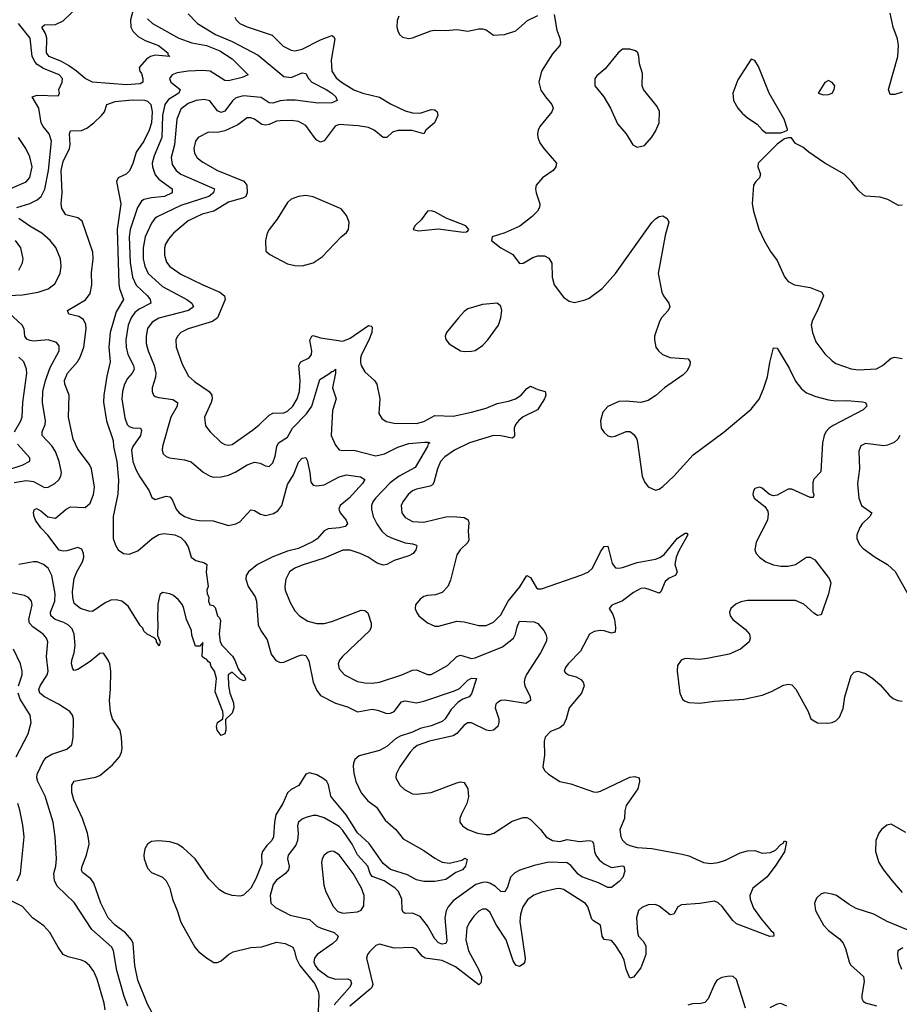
# Model space of a CAD drawing. Header units: inches. Extents: x 1843162 to 1959474, y 907081 to 1016326.
# Tile 480 of 656: x 1912455 to 1917234, y 981099 to 986450. Entities that reach past the tile are written whole.
import ezdxf

# ---------------------------------------------------------------- set-up
doc = ezdxf.new("R2010")
doc.units = ezdxf.units.IN
doc.header["$MEASUREMENT"] = 0
doc.layers.add('B9918', color=7, linetype='Continuous')

msp = doc.modelspace()

# ---------------------------------------------------------------- linework, layer by layer
at = {"layer": 'B9918', "color": 5}
for points, elevation in [([(1913078.7, 986530), (1913057.3, 986450), (1913059.4, 986410), (1913070, 986386.8), (1913098.9, 986358.9), (1913136.6, 986336.6), (1913208.9, 986310), (1913259.5, 986270), (1913260.3, 986260.3), (1913271.3, 986250), (1913190, 986256.8), (1913164.9, 986250), (1913144.1, 986235.9), (1913103.7, 986190), (1913107.2, 986170), (1913116.8, 986156.8), (1913124.4, 986130), (1913123.5, 986110), (1913110, 986100.7), (1913035.6, 986095.6), (1912849.7, 986109.7), (1912809.7, 986129.7), (1912764, 986170), (1912720.6, 986200.6), (1912682.5, 986222.5), (1912615.5, 986250), (1912604.1, 986264.1), (1912600.8, 986270), (1912602.5, 986350), (1912594.6, 986374.6), (1912574.3, 986410), (1912590, 986422), (1912650, 986423), (1912690, 986443), (1912781.2, 986530)], 420), ([(1913370, 986482), (1913421.1, 986430), (1913518.8, 986370), (1913610, 986332.4), (1913750, 986258.1), (1913890, 986141.5), (1913930, 986136.4), (1913990, 986161.2), (1914010, 986157), (1914024.7, 986130), (1914042.2, 986110), (1914120.7, 986070), (1914150.2, 986050), (1914172.2, 986030), (1914179.3, 986010), (1914150, 985998.8), (1914076, 985996), (1913952.2, 986012.2), (1913906.9, 986013.1), (1913870, 986008.7), (1913830, 985996), (1913810, 985997.7), (1913767.1, 986027.1), (1913670, 986036.2), (1913630, 986025.2), (1913611.6, 986008.4), (1913570, 985953.7), (1913550, 985946.5), (1913530, 985954), (1913488.2, 986008.2), (1913456.9, 986016.9), (1913412.9, 986010), (1913370, 985994.7), (1913330, 985963.1), (1913307.9, 985910), (1913296.4, 985770), (1913278.3, 985701.7), (1913282.7, 985662.7), (1913304.6, 985630), (1913329.7, 985609.7), (1913512.6, 985530), (1913507.6, 985510), (1913482.6, 985490), (1913330, 985440.4), (1913201.3, 985378.7), (1913189.7, 985370.3), (1913170, 985343.8), (1913135.7, 985270), (1913125.1, 985210), (1913126, 985150), (1913134.1, 985110), (1913153.3, 985070), (1913230, 984999.8), (1913363.2, 984930), (1913389.3, 984910), (1913399.7, 984890), (1913371.8, 984870), (1913210, 984827.6), (1913174.2, 984805.8), (1913150, 984771.1), (1913141, 984730), (1913141.4, 984690), (1913152.7, 984650), (1913185.3, 984570), (1913194, 984530), (1913193.2, 984506.8), (1913175, 984450), (1913173.8, 984430), (1913181.7, 984410), (1913190, 984403.2), (1913210, 984396.3), (1913286.1, 984386.1), (1913312, 984370), (1913310.9, 984350), (1913275.1, 984290), (1913230.2, 984130), (1913228.9, 984110), (1913234.4, 984090), (1913250, 984077), (1913269.2, 984069.2), (1913350, 984057.7), (1913387.2, 984047.2), (1913451, 983991), (1913489.3, 983969.3), (1913510, 983964.7), (1913550, 983965.4), (1913590, 983975), (1913630, 983993.4), (1913690, 984031), (1913730, 984044.7), (1913760.7, 984040.7), (1913790, 984024.9), (1913810, 984022.4), (1913814.5, 984025.5), (1913830, 984042), (1913842, 984078), (1913851.4, 984130), (1913860.8, 984150), (1913910, 984181.3), (1913936.9, 984230), (1914012.7, 984307.3), (1914042.4, 984350), (1914085.8, 984494.2), (1914135.1, 984524.9), (1914150, 984539), (1914160.4, 984539.6), (1914170, 984550.5), (1914170.9, 984530), (1914154, 984450), (1914173.8, 984390), (1914154.2, 984325.8), (1914147.9, 984190), (1914170, 984137.3), (1914190, 984112.7), (1914210, 984109.1), (1914270, 984111.3), (1914390, 984080.7), (1914437.4, 984090), (1914510, 984126.9), (1914570, 984147), (1914654.5, 984154.5), (1914674.9, 984154.9), (1914684, 984150), (1914674.7, 984145.3), (1914670.4, 984130.4), (1914604.2, 984015.8), (1914516.1, 983970), (1914467.5, 983932.5), (1914387.9, 983850), (1914374, 983830), (1914367.2, 983810), (1914365.9, 983790), (1914375.1, 983750), (1914394.8, 983710), (1914423.2, 983670), (1914447.7, 983647.7), (1914474.8, 983634.8), (1914550, 983607.3), (1914590, 983601.8), (1914610, 983593.7), (1914613.1, 983590), (1914607.7, 983570), (1914592.6, 983550), (1914570, 983536.5), (1914490, 983511.6), (1914450, 983488.7), (1914430, 983486.6), (1914397.6, 983497.6), (1914348.5, 983530), (1914304.2, 983550), (1914250, 983566.9), (1914210, 983567.3), (1914110, 983524.4), (1913990, 983486.5), (1913950.1, 983469.9), (1913921.5, 983450), (1913900.7, 983410), (1913895.2, 983370), (1913897.6, 983350), (1913923.5, 983283.5), (1913950, 983238), (1913975.3, 983210), (1914021, 983181), (1914068.6, 983168.6), (1914110, 983169.4), (1914150, 983179), (1914310, 983240.8), (1914330, 983239.5), (1914346.9, 983226.9), (1914365.4, 983170), (1914365.2, 983150), (1914356.5, 983130), (1914209, 982990), (1914191.6, 982970), (1914184.7, 982950), (1914190, 982922.4), (1914218.9, 982890), (1914290, 982853.7), (1914330, 982846.2), (1914370, 982844.4), (1914410, 982850.2), (1914530.9, 982889.1), (1914590, 982914.4), (1914610, 982916.6), (1914670, 982891.3), (1914690, 982891.3), (1914780.2, 982939.8), (1914830, 982989.4), (1914844.7, 982995.3), (1914850, 982997.4), (1914910, 982979.5), (1914930, 982982.6), (1915078.2, 983041.8), (1915137.7, 983090), (1915149, 983111), (1915157.3, 983150), (1915170, 983180.9), (1915250, 983177.2), (1915270, 983168.1), (1915302.2, 983130), (1915314, 983110), (1915318.6, 983090), (1915315.7, 983070), (1915285.5, 983010), (1915208.3, 982891.7), (1915198.9, 982870), (1915196.4, 982850), (1915200.1, 982830), (1915228, 982770), (1915230, 982749.6), (1915205.5, 982734.5), (1915090, 982751.9), (1915070, 982749.8), (1915050, 982737.7), (1915042.7, 982730), (1915038.3, 982710), (1915058, 982650), (1915059.1, 982630), (1915053.4, 982610), (1915030, 982589.6), (1915010, 982585.6), (1914990.4, 982589.6), (1914910, 982628.9), (1914890, 982628.7), (1914870, 982616.8), (1914829.7, 982570.3), (1914810, 982558.4), (1914681.3, 982530), (1914615, 982505), (1914593.8, 982490), (1914576.9, 982470), (1914520.2, 982390), (1914499.6, 982350), (1914498.9, 982330), (1914519.5, 982290), (1914546.1, 982266.1), (1914590, 982242.7), (1914610, 982240.8), (1914690, 982250.2), (1914830, 982302.4), (1914850, 982308), (1914870, 982304), (1914890, 982271), (1914892.7, 982227.3), (1914883.7, 982190), (1914853.4, 982130), (1914847, 982110), (1914846.7, 982090), (1914860.4, 982070), (1914890.4, 982050), (1914942, 982030), (1914990, 982021.9), (1915010, 982023), (1915031.1, 982028.9), (1915130, 982095), (1915190, 982115.2), (1915210, 982114.3), (1915230, 982103.7), (1915284.9, 982050), (1915314.6, 982010), (1915350, 981990.2), (1915390, 981984.5), (1915430, 981995.3), (1915496.2, 981983.8), (1915550, 981990.3), (1915565.8, 981985.9), (1915573.4, 981973.4), (1915578.4, 981930), (1915585.2, 981910), (1915603.9, 981883.9), (1915630, 981863.6), (1915670, 981843.6), (1915730, 981852.3), (1915737.3, 981850), (1915742.4, 981822.4), (1915731.3, 981788.7), (1915712.6, 981767.4), (1915670, 981734), (1915650, 981734.3), (1915600.3, 981760.3), (1915510, 981792.7), (1915490, 981806.3), (1915450, 981853.5), (1915430, 981867.8), (1915330, 981872.5), (1915250, 981853), (1915172.3, 981827.7), (1915145.5, 981814.5), (1915122.3, 981790), (1915104.6, 981735.4), (1915090, 981709.8), (1915070, 981712.9), (1915040.5, 981740.5), (1915010, 981758.1), (1914990, 981762.9), (1914970, 981761.6), (1914932.7, 981750), (1914810, 981662.4), (1914783.1, 981630), (1914772, 981608), (1914765.7, 981570), (1914774.9, 981445.1), (1914770.8, 981429.2), (1914750, 981426.4), (1914730, 981434.2), (1914710, 981455.1), (1914670, 981526.5), (1914630, 981576), (1914590, 981595), (1914550, 981592.6), (1914539.3, 981599.3), (1914533.1, 981613.1), (1914530.9, 981670.9), (1914513, 981713), (1914495.8, 981730), (1914435, 981770), (1914370, 981793.7), (1914358.3, 981810), (1914347.1, 981850), (1914290, 981911.4), (1914260.6, 981970), (1914210, 982044.5), (1914190, 982065), (1914110, 982112.9), (1914070, 982125.7), (1914050, 982125.4), (1914010, 982114.7), (1913990, 982106), (1913970.4, 982090), (1913964.7, 982070), (1913968, 982028), (1913964.3, 981990), (1913955.2, 981964.9), (1913914.4, 981910), (1913910.2, 981890), (1913918.8, 981850), (1913915.5, 981830), (1913899.6, 981810), (1913850, 981774.5), (1913832.4, 981750), (1913816.2, 981690), (1913819.6, 981650), (1913844.7, 981624.7), (1913924, 981584), (1914030, 981560.2), (1914070, 981525), (1914093, 981513), (1914163.1, 981490), (1914184.9, 981470), (1914177.6, 981450), (1914155.8, 981430), (1914070.4, 981369.6), (1914055.7, 981350), (1914053.3, 981330), (1914060.1, 981310), (1914075, 981290), (1914130, 981248.8), (1914170, 981237), (1914237.6, 981237.6), (1914252.9, 981230), (1914258.5, 981210), (1914247.3, 981190), (1914162.7, 981097.3)], 460), ([(1914514.3, 986470), (1914505.9, 986445.9), (1914504.2, 986410), (1914508.9, 986388.9), (1914518, 986370), (1914535.6, 986355.6), (1914568.5, 986348.5), (1914590, 986352), (1914689.3, 986390), (1914707.5, 986392.5), (1914770, 986391), (1914830, 986396.3), (1914890, 986387.9), (1914950, 986400.8), (1914970, 986400.9), (1914990, 986394), (1915030, 986365.3), (1915088.9, 986368.9), (1915150, 986389.2), (1915214.5, 986445.5), (1915270, 986473.2)], 520), ([(1915358.7, 986478.7), (1915372.7, 986392.7), (1915390.2, 986350), (1915394.2, 986325.8), (1915390.1, 986309.9), (1915350, 986264.4), (1915290.2, 986170), (1915275.2, 986110), (1915286.6, 986066.6), (1915311.3, 986030), (1915346.7, 985990), (1915353.6, 985970), (1915346.9, 985950), (1915280.9, 985870), (1915271.5, 985850), (1915268.9, 985830), (1915270.2, 985810), (1915281.2, 985781.2), (1915302.3, 985750), (1915371.6, 985670), (1915368.5, 985650), (1915354.4, 985630), (1915296.4, 985590), (1915261.6, 985550), (1915258.4, 985530), (1915262, 985510), (1915280.3, 985450), (1915279.5, 985430), (1915268.5, 985410), (1915239.3, 985380.7), (1915172.3, 985327.7), (1915090, 985291.5), (1915022, 985270), (1915018, 985250), (1915070, 985210.8), (1915133.7, 985173.7), (1915170, 985124.7), (1915190, 985127.3), (1915242.8, 985157.2), (1915270, 985166.7), (1915306.7, 985166.7), (1915330, 985153.4), (1915346.1, 985126.1), (1915348, 985050), (1915359.5, 985010), (1915410, 984941.3), (1915440.6, 984920.6), (1915470, 984914), (1915527, 984927), (1915550, 984936.9), (1915620.4, 984990), (1915691.6, 985070), (1915890, 985348.8), (1915910, 985368.5), (1915930, 985380.4), (1915950, 985384.9), (1915973.4, 985370), (1915981.3, 985350), (1915962.1, 985277.9), (1915924.4, 985070), (1915943.2, 984970), (1915952.2, 984950), (1915982.8, 984910), (1915988, 984890), (1915978.3, 984870), (1915942.3, 984830), (1915931.7, 984810), (1915904.6, 984730), (1915904.2, 984710), (1915912, 984670), (1915925.3, 984650), (1915948.4, 984630), (1915990, 984614), (1916087.3, 984607.3), (1916098, 984590), (1916096.3, 984570), (1916080.2, 984539.8), (1916060.5, 984519.5), (1915958.7, 984450), (1915911.9, 984408.1), (1915870, 984381.1), (1915830, 984369.7), (1915750, 984376.8), (1915710, 984375.3), (1915650, 984348.2), (1915622.5, 984317.5), (1915610.2, 984270), (1915614.9, 984230), (1915630, 984206), (1915650, 984188.5), (1915670, 984182.6), (1915690, 984186.3), (1915750, 984212.9), (1915771.4, 984211.4), (1915793.7, 984193.7), (1915807.6, 984170), (1915812, 984152), (1915837.7, 983970), (1915850, 983939.5), (1915870, 983911.8), (1915910, 983893.4), (1915930, 983898.9), (1915950, 983912.8), (1916010, 983969.2), (1916114.6, 984085.4), (1916282, 984210), (1916430, 984333.6), (1916472.5, 984387.5), (1916495.8, 984444.2), (1916518, 984510), (1916530, 984586.8), (1916550, 984666.8), (1916570, 984665.5), (1916636.3, 984556.3), (1916670, 984486.4), (1916703.6, 984443.6), (1916730, 984421.7), (1916781.5, 984401.5), (1916850, 984383.8), (1916890, 984378.3), (1916950, 984380.5), (1917034.3, 984374.3), (1917050.8, 984370), (1917057, 984357), (1917057.6, 984350), (1917038.7, 984330), (1916875.3, 984244.7), (1916853.8, 984230), (1916836, 984210), (1916826.3, 984190), (1916817.1, 984150), (1916807.8, 983992.2), (1916770, 983954), (1916764.7, 983935.3), (1916764.8, 983884.8), (1916770.3, 983869.7), (1916767.1, 983852.9), (1916750, 983854), (1916650, 983898), (1916630, 983898.7), (1916570, 983865.6), (1916550, 983862.9), (1916529.6, 983869.6), (1916490, 983903.7), (1916475.3, 983910), (1916450, 983902.7), (1916442.4, 983890), (1916439.3, 983870), (1916445.5, 983850), (1916504.2, 983804.2), (1916519.1, 983779.1), (1916522.3, 983762.3), (1916518.2, 983730), (1916455.8, 983610), (1916450.2, 983570), (1916456.9, 983550), (1916474.3, 983530), (1916510, 983504.5), (1916550, 983487.7), (1916590, 983480.2), (1916630, 983479.8), (1916670, 983489.2), (1916730, 983528.7), (1916750, 983528.7), (1916775.1, 983515.1), (1916853.9, 983413.9), (1916861.7, 983390), (1916850.2, 983330), (1916810, 983215.1), (1916790, 983211.6), (1916770, 983224.2), (1916714.8, 983274.8), (1916670, 983293), (1916410, 983293.7), (1916372.8, 983287.2), (1916345.8, 983274.3), (1916319.6, 983250), (1916311.7, 983230), (1916315.6, 983210), (1916330.4, 983190), (1916397.4, 983137.4), (1916419.7, 983110), (1916424.7, 983090), (1916417.7, 983070), (1916370.8, 983029.2), (1916310, 983002.3), (1916190, 982977.8), (1916150, 982973.8), (1916070, 982978), (1916048.7, 982970), (1916030, 982941.2), (1916026.7, 982910), (1916042.3, 982790), (1916057.2, 982757.2), (1916067.8, 982747.8), (1916090, 982740.3), (1916150, 982735.8), (1916230, 982746.7), (1916390, 982757.6), (1916490, 982778.9), (1916540.6, 982799.4), (1916605.9, 982834.1), (1916630, 982839.5), (1916650, 982835.8), (1916672.3, 982812.3), (1916739.5, 982690), (1916753.4, 982650), (1916789, 982629), (1916846.4, 982626.4), (1916870, 982630.3), (1916890, 982639.5), (1916910, 982659.3), (1916930, 982706.8), (1916938.7, 982770), (1916973.1, 982886.9), (1916990, 982904.9), (1917009.5, 982910.5), (1917050, 982897.1), (1917090.4, 982870), (1917130, 982835.8), (1917179.7, 982779.7), (1917201.5, 982761.5), (1917226.8, 982750), (1917250, 982746)], 520), ([(1917250, 986055.6), (1917210, 986042.9), (1917183.9, 986043.9), (1917175.6, 986070), (1917226.2, 986250), (1917230.7, 986310), (1917225.2, 986345.2), (1917201.5, 986410), (1917185.1, 986485.1)], 520), ([(1912438.7, 985430), (1912510, 985451.4), (1912550, 985470.8), (1912571.1, 985490), (1912591.6, 985528.4), (1912610.6, 985630), (1912627.1, 985790), (1912614.3, 985830), (1912582, 985870), (1912572.2, 985890), (1912559.3, 985970), (1912522.6, 986030), (1912550, 986039.8), (1912664.1, 986035.9), (1912671.3, 986048.7), (1912668.2, 986070), (1912685.8, 986110), (1912686.5, 986130), (1912669.8, 986150), (1912584.8, 986184.8), (1912550, 986206.1), (1912538.6, 986218.6), (1912522.3, 986250), (1912511.4, 986350), (1912448.8, 986430)], 440), ([(1913150, 986454.3), (1913176.5, 986430), (1913319.1, 986350), (1913390, 986323.8), (1913470, 986309.4), (1913541.4, 986281.4), (1913610, 986237), (1913696.5, 986150), (1913663.8, 986136.2), (1913590, 986118.2), (1913570, 986119), (1913490, 986169.9), (1913450, 986174.8), (1913370, 986170.3), (1913310, 986161.1), (1913284, 986150), (1913268, 986130), (1913276, 986110), (1913326, 986070), (1913318.5, 986050), (1913263.2, 986016.8), (1913242.9, 985990), (1913230.4, 985929.6), (1913227.1, 985810), (1913184.5, 985710), (1913175.2, 985670), (1913176.1, 985650), (1913190, 985607.6), (1913210, 985582.5), (1913283.5, 985530), (1913282.8, 985510), (1913242.4, 985490), (1913170, 985482.8), (1913130, 985472.2), (1913116.4, 985463.6), (1913094.5, 985430), (1913054.5, 985310), (1913050.4, 985269.6), (1913055, 985130), (1913067.8, 985050), (1913088.2, 985008.2), (1913148.8, 984950), (1913163.5, 984930), (1913166.9, 984910), (1913103.3, 984876.7), (1913080.6, 984859.4), (1913060.3, 984830), (1913043.8, 984790), (1913031.6, 984710), (1913032.7, 984670), (1913042.1, 984630), (1913073, 984570), (1913075.8, 984550), (1913065.3, 984530), (1913039.9, 984500.1), (1913024.6, 984470), (1913012.8, 984430), (1913009.6, 984390), (1913026, 984286), (1913038.2, 984250), (1913050, 984239), (1913070, 984232), (1913110.8, 984230.8), (1913117.3, 984217.3), (1913111.3, 984190), (1913068.9, 984131.1), (1913062.7, 984110), (1913069.6, 984050), (1913085.8, 984005.8), (1913106.6, 983966.6), (1913157.6, 983890), (1913173.3, 983853.3), (1913190, 983842.4), (1913250, 983860.2), (1913270, 983856.5), (1913283.5, 983843.5), (1913304.3, 983790), (1913320.9, 983770), (1913350, 983750.7), (1913390, 983735.7), (1913430, 983728.5), (1913506.5, 983726.5), (1913590, 983700.9), (1913629.3, 983710), (1913650, 983722), (1913710, 983786), (1913730, 983783.2), (1913763, 983763), (1913790, 983755.5), (1913834.3, 983765.7), (1913858.2, 983781.8), (1913879.2, 983810), (1913910, 983924.9), (1913942.6, 983977.4), (1913970, 984045.7), (1913990, 984067), (1914010, 984070.4), (1914016.2, 984056.2), (1914031.6, 983990), (1914036.9, 983936.9), (1914050, 983921.3), (1914070, 983916.3), (1914110, 983923), (1914190, 983966.5), (1914230, 983976.8), (1914306.6, 983966.6), (1914330, 983950.7), (1914317.3, 983930), (1914244.2, 983850), (1914196.9, 983810), (1914189.4, 983790), (1914196.9, 983770), (1914228, 983730), (1914236.5, 983710), (1914223.6, 983696.4), (1914191.7, 983688.3), (1914130, 983683.4), (1914110, 983672.8), (1914070.4, 983629.6), (1914050, 983615.3), (1913970, 983576.3), (1913910, 983561.5), (1913830, 983530.3), (1913746.8, 983490), (1913698.2, 983450), (1913685, 983430), (1913683.2, 983410), (1913696.6, 983370), (1913733.7, 983313.7), (1913742, 983290), (1913750, 983160.7), (1913764.4, 983130), (1913800, 983080), (1913821.8, 983001.8), (1913847, 982967), (1913870, 982956.5), (1913890, 982958), (1913970, 982993.2), (1913990, 982998.5), (1914010, 982995.3), (1914025.9, 982965.9), (1914048.7, 982850), (1914070, 982805.3), (1914090, 982776.9), (1914170, 982735.4), (1914235.3, 982715.3), (1914289.5, 982689.5), (1914370, 982703.1), (1914398.4, 982698.4), (1914450, 982678.9), (1914470, 982681.3), (1914490, 982690.2), (1914530, 982742.7), (1914550, 982748.1), (1914610, 982738.5), (1914650, 982746.2), (1914817.7, 982802.3), (1914843.9, 982816.1), (1914890, 982861.5), (1914910, 982870.9), (1914936.3, 982870), (1914910, 982786), (1914896.5, 982770), (1914862, 982758), (1914837.8, 982742.2), (1914798.9, 982701.1), (1914767.3, 982650), (1914750, 982635.4), (1914690, 982612.6), (1914630, 982598.8), (1914590, 982578.9), (1914522.5, 982557.5), (1914497.3, 982542.7), (1914450, 982500.2), (1914410, 982478.6), (1914300.2, 982450), (1914276.3, 982430), (1914268.3, 982410), (1914267.2, 982392.8), (1914270, 982354.8), (1914280.4, 982310), (1914310, 982248), (1914346.1, 982206.1), (1914393.8, 982170), (1914440.9, 982100.9), (1914498.7, 982050), (1914538.7, 981998.7), (1914650, 981935.7), (1914710, 981893.2), (1914750, 981872.3), (1914790, 981866), (1914856.8, 981883.2), (1914873, 981893), (1914886.4, 981886.4), (1914878, 981850), (1914860.5, 981830), (1914824.6, 981815.4), (1914770, 981778.5), (1914710, 981766.6), (1914650, 981766.6), (1914610, 981775.1), (1914562.5, 981802.5), (1914470, 981831.2), (1914430, 981865), (1914354.1, 981974.1), (1914290, 982030.5), (1914228.8, 982130), (1914155.5, 982215.5), (1914145.7, 982230), (1914132.5, 982292.5), (1914123.2, 982310), (1914110, 982323.2), (1914070, 982346.8), (1914030, 982357.5), (1914010, 982349.8), (1913970.8, 982289.2), (1913930, 982266), (1913910, 982248.6), (1913884.7, 982190), (1913847.1, 982130), (1913839.6, 982090), (1913834.7, 982010), (1913824.8, 981990), (1913797.3, 981962.7), (1913774.1, 981930), (1913768.1, 981910), (1913770, 981862.7), (1913738.1, 981781.9), (1913710.2, 981730), (1913670, 981693.2), (1913650, 981687.3), (1913610, 981690.4), (1913570, 981703.7), (1913541.2, 981721.2), (1913482, 981782), (1913408.2, 981890), (1913343.7, 981950), (1913311.7, 981970), (1913270, 981982.8), (1913211.4, 981988.6), (1913170, 981983.4), (1913149.4, 981970), (1913135.2, 981944.8), (1913128.5, 981910), (1913130.9, 981890), (1913150, 981838.7), (1913170, 981815.2), (1913230, 981791.2), (1913250.2, 981770), (1913271, 981730), (1913284.5, 981670), (1913310.2, 981610), (1913330, 981546.4), (1913407, 981410), (1913426.5, 981386.5), (1913470, 981351.6), (1913510, 981327.3), (1913530, 981326.9), (1913550, 981335.6), (1913590, 981370.3), (1913615.4, 981384.6), (1913710, 981407.7), (1913770, 981411.9), (1913850, 981436.6), (1913897.3, 981430), (1913938, 981410), (1913948.5, 981388.5), (1913957.5, 981350), (1913977.5, 981310), (1914058.3, 981210), (1914077.1, 981170), (1914080.6, 981150), (1914074.7, 981014.7)], 440), ([(1913624.1, 986464.1), (1913630.2, 986450), (1913650.1, 986430.1), (1913690, 986411), (1913826.6, 986366.6), (1913885.5, 986305.5), (1913930, 986283.5), (1913950, 986281.3), (1913990, 986290.1), (1914090, 986340.9), (1914150, 986364), (1914159, 986359), (1914166.5, 986346.5), (1914146.9, 986230), (1914150.1, 986170.1), (1914174, 986134), (1914203, 986110), (1914270, 986068.3), (1914318.9, 986050), (1914410, 986028.1), (1914470, 985992), (1914550, 985954), (1914590, 985943.3), (1914630, 985941.2), (1914690, 985961.3), (1914710, 985960.3), (1914723.8, 985950), (1914727.2, 985930), (1914709, 985890), (1914661.6, 985850), (1914650.6, 985829.4), (1914587.5, 985847.5), (1914510, 985847.8), (1914481.2, 985838.8), (1914450, 985809.8), (1914430, 985810.7), (1914380.3, 985850), (1914350, 985863.9), (1914293.4, 985873.4), (1914190, 985880.2), (1914168.4, 985871.6), (1914110, 985791.7), (1914090, 985785), (1914070, 985796), (1914056.5, 985810), (1914010, 985875.9), (1913970, 985896.5), (1913930, 985902.3), (1913870, 985901.1), (1913850, 985899), (1913810, 985881.2), (1913790, 985877.6), (1913770, 985881.3), (1913730, 985909.8), (1913710, 985917), (1913690, 985916.8), (1913640.5, 985879.5), (1913570, 985845.6), (1913530, 985837), (1913480.5, 985839.5), (1913424, 985810), (1913410, 985789.5), (1913401.7, 985750), (1913405.2, 985725.2), (1913419.8, 985699.8), (1913450, 985675), (1913529.7, 985629.7), (1913672.3, 985572.3), (1913688.2, 985550), (1913691.5, 985510), (1913683, 985490), (1913670, 985481.7), (1913590, 985458.3), (1913510, 985410.4), (1913446.4, 985393.6), (1913370, 985357.4), (1913290.2, 985290), (1913262.8, 985257.2), (1913247.8, 985230), (1913241.7, 985210), (1913240.6, 985170), (1913252.6, 985132.6), (1913270, 985109.3), (1913330, 985067.3), (1913450, 985008.4), (1913542.7, 984970), (1913566.9, 984950), (1913571.1, 984930), (1913530, 984829.8), (1913502.6, 984810), (1913370.1, 984769.9), (1913330.3, 984750), (1913312.7, 984730), (1913302.7, 984710), (1913305.5, 984670), (1913337.7, 984577.7), (1913372.2, 984512.2), (1913403.7, 984483.7), (1913484.6, 984430), (1913498.5, 984410), (1913500.7, 984390), (1913494.7, 984370), (1913459.7, 984290), (1913463.8, 984243.8), (1913488.9, 984210), (1913550, 984151.6), (1913570, 984140.7), (1913590, 984137.6), (1913610, 984142.2), (1913720.2, 984219.8), (1913753.9, 984246.1), (1913810, 984301), (1913830, 984311.6), (1913890, 984313.7), (1913910, 984322.6), (1913938.4, 984350), (1913962.8, 984390), (1913975.3, 984430), (1913979.2, 984490), (1913970.6, 984570), (1913982.2, 984590), (1914027.3, 984612.7), (1914041.1, 984630), (1914042.1, 984650), (1914030.7, 984709.3), (1914042.4, 984730), (1914050, 984733.5), (1914090, 984720.7), (1914210, 984703.3), (1914250, 984718.8), (1914350, 984787.7), (1914365.1, 984785.1), (1914370, 984778.8), (1914368.4, 984750), (1914352.3, 984707.7), (1914312.6, 984630), (1914306.6, 984610), (1914306.6, 984586.6), (1914310.2, 984570), (1914330, 984535.8), (1914383.1, 984490), (1914394.9, 984470), (1914411.3, 984390), (1914407, 984310), (1914422.6, 984282.6), (1914446.2, 984266.2), (1914490, 984257.3), (1914610, 984255.7), (1914650, 984266), (1914710, 984299.5), (1914810, 984295.1), (1914910, 984316.8), (1914990, 984339.8), (1915050, 984364.6), (1915110, 984376.6), (1915149.4, 984390.6), (1915180.4, 984410), (1915210, 984445.7), (1915230, 984458.7), (1915270, 984440.2), (1915310.3, 984430.3), (1915314, 984410), (1915306.7, 984390), (1915269, 984330), (1915190, 984291.3), (1915167.4, 984272.6), (1915149.4, 984250), (1915140.9, 984230), (1915144, 984190), (1915139.3, 984180.7), (1915130, 984175.1), (1915070, 984188.8), (1915030, 984190.9), (1914898.5, 984150), (1914818, 984110), (1914764.8, 984075.2), (1914741.2, 984050), (1914724.1, 984010), (1914705.2, 983934.8), (1914697.2, 983922.8), (1914685.4, 983914.6), (1914610, 983898.1), (1914590, 983889.8), (1914565, 983870), (1914535.8, 983830), (1914527.8, 983810), (1914532, 983770), (1914550, 983745.2), (1914590, 983723), (1914650, 983720.1), (1914770, 983747.8), (1914810, 983751), (1914870, 983744.5), (1914892.1, 983732.1), (1914896, 983716), (1914892.3, 983670), (1914895.6, 983624.4), (1914890, 983609.6), (1914848.7, 983570), (1914830, 983542.7), (1914794.8, 983405.2), (1914781.1, 983370), (1914750, 983336.9), (1914714.9, 983325.1), (1914670, 983321.3), (1914650, 983314.7), (1914630, 983300.7), (1914606, 983270), (1914603.8, 983250), (1914610, 983231.3), (1914624, 983210), (1914670, 983172.7), (1914710, 983154.9), (1914730, 983154.9), (1914830, 983182), (1914870, 983178.5), (1914950, 983157.8), (1914990, 983158.5), (1915030, 983176.3), (1915070, 983216.5), (1915108.2, 983290), (1915172.4, 983367.6), (1915210, 983428.9), (1915230, 983418), (1915263.1, 983363.1), (1915270, 983357.5), (1915290, 983356.4), (1915510, 983434.2), (1915545.8, 983450), (1915567.3, 983470), (1915610, 983557.6), (1915630, 983586.5), (1915650, 983588.4), (1915674.7, 983494.7), (1915691.5, 983471.5), (1915710, 983469), (1915730, 983473.3), (1915810, 983500.3), (1915910, 983518), (1915932.8, 983527.2), (1915956, 983544), (1916030, 983631.8), (1916070, 983659.5), (1916079.2, 983659.2), (1916085.5, 983650), (1916035.7, 983564.3), (1916021, 983530), (1916015.1, 983490), (1916026.5, 983450), (1916022.5, 983437.5), (1916017.1, 983430), (1915984.1, 983415.9), (1915962.2, 983397.8), (1915938.2, 983341.8), (1915930, 983334), (1915870, 983356.2), (1915850, 983360.7), (1915830, 983358.5), (1915790, 983336.5), (1915730, 983291.8), (1915672, 983268), (1915658, 983250), (1915677.6, 983217.6), (1915686.8, 983190), (1915692.8, 983147.2), (1915690, 983121.2), (1915670, 983115.8), (1915630, 983129.8), (1915608.4, 983131.6), (1915575.5, 983124.5), (1915550.5, 983110), (1915501.5, 983018.5), (1915434.4, 982950), (1915420.4, 982930), (1915413.4, 982910), (1915420.7, 982900.7), (1915436, 982890), (1915478.3, 982878.3), (1915504.6, 982864.6), (1915517.3, 982850), (1915522.6, 982830), (1915507, 982790), (1915440.9, 982710), (1915424.3, 982650), (1915410, 982618.5), (1915390, 982601), (1915338.9, 982581.1), (1915309.2, 982550.8), (1915304.2, 982530), (1915306.7, 982453.3), (1915297.3, 982390), (1915306.8, 982370), (1915327.3, 982350), (1915390, 982310.4), (1915450, 982297), (1915573.5, 982253.5), (1915590, 982252), (1915610, 982257.4), (1915770, 982333.1), (1915797.3, 982337.3), (1915820.5, 982330), (1915822.6, 982310), (1915813.4, 982270), (1915750, 982179.6), (1915743.2, 982150), (1915741.6, 982110), (1915715.6, 982050), (1915721.4, 982010), (1915730, 981992), (1915750, 981972.3), (1915770, 981962.3), (1915810, 981951.1), (1915890, 981946.2), (1916055.2, 981915.2), (1916090, 981907.1), (1916170.2, 981870.2), (1916210, 981865.3), (1916249.3, 981870), (1916290, 981883.5), (1916370, 981923.5), (1916410, 981933.8), (1916450, 981934.6), (1916490, 981920.2), (1916535, 981925), (1916562, 981938), (1916590, 981968.2), (1916604, 981976), (1916610, 981987.7), (1916622, 981982), (1916611.2, 981928.8), (1916559.6, 981850), (1916514, 981790), (1916438, 981730), (1916422.3, 981690), (1916423.2, 981670), (1916441.9, 981621.9), (1916483.4, 981563.4), (1916538.4, 981498.4), (1916550.2, 981490), (1916552, 981470), (1916530, 981468.2), (1916350, 981537), (1916330, 981554.2), (1916271.6, 981631.6), (1916250, 981651.4), (1916230, 981660.5), (1916150, 981646.7), (1916050, 981640.7), (1916030.1, 981629.9), (1916010, 981589.6), (1915990, 981585.1), (1915930, 981632.1), (1915910, 981642.3), (1915870, 981639.8), (1915834.6, 981625.4), (1915816.5, 981610), (1915806, 981570), (1915811.5, 981490), (1915817, 981470), (1915842.7, 981442.7), (1915856.7, 981416.7), (1915856.7, 981370), (1915830, 981297.2), (1915790, 981247), (1915770, 981240.7), (1915750.5, 981290.5), (1915739.7, 981339.7), (1915724.3, 981370), (1915690, 981423.5), (1915670, 981446.2), (1915630, 981451.5), (1915619.3, 981470), (1915610.8, 981530), (1915572.6, 981552.6), (1915563, 981563), (1915542.7, 981630), (1915530, 981648), (1915410, 981722.5), (1915390, 981728.1), (1915370, 981727.5), (1915291.4, 981708.6), (1915247.7, 981692.3), (1915213.5, 981666.5), (1915189.4, 981630), (1915175.1, 981590), (1915172.1, 981550), (1915201.2, 981350), (1915198.9, 981330), (1915190, 981317.6), (1915170, 981305.4), (1915150, 981313), (1915135.9, 981335.9), (1915099, 981450), (1915045.7, 981530), (1915010, 981599.8), (1914990, 981615.8), (1914970, 981615.8), (1914950, 981604.8), (1914922, 981578), (1914897.4, 981542.6), (1914885.1, 981514.9), (1914879.3, 981450), (1914893.5, 981390), (1914947.3, 981290), (1914963.2, 981250), (1914961.5, 981218.5), (1914950, 981205.4), (1914823.5, 981303.5), (1914750, 981336.9), (1914657.7, 981350), (1914641.8, 981361.8), (1914610, 981399.8), (1914590, 981408.1), (1914490, 981404.4), (1914410, 981425.6), (1914390, 981418.4), (1914355.6, 981384.4), (1914344.4, 981370), (1914339.5, 981350), (1914373.5, 981206.5), (1914368, 981190), (1914358.8, 981181.2), (1914247.7, 981090)], 480), ([(1912393, 985527), (1912490.4, 985569.6), (1912510, 985592), (1912522.8, 985650), (1912510, 985705.6), (1912488.8, 985750), (1912447.9, 985810)], 460), ([(1917250, 985442.9), (1917230, 985440.7), (1917172.8, 985472.8), (1917130, 985485.7), (1917051.2, 985491.2), (1917038.2, 985498.2), (1917010, 985522.9), (1916972.7, 985572.7), (1916934, 985610), (1916829.8, 985669.8), (1916742, 985730), (1916710, 985758), (1916670, 985778), (1916648, 985808), (1916630, 985808.7), (1916610, 985802), (1916570, 985773.2), (1916467.3, 985670), (1916464.9, 985650), (1916480.7, 985610), (1916474.8, 985590), (1916454, 985570), (1916443, 985550), (1916435.5, 985450), (1916441.6, 985410), (1916471.9, 985311.9), (1916500.4, 985250), (1916535.3, 985190), (1916570, 985142), (1916610, 985053.4), (1916630, 985028.2), (1916664.7, 985010), (1916750, 984995.3), (1916814, 984970), (1916822, 984950), (1916790.3, 984869.7), (1916762.7, 984817.2), (1916755.3, 984790), (1916762.4, 984750), (1916780.2, 984700.2), (1916830, 984634.4), (1916870, 984595.3), (1916890, 984582.6), (1916973.5, 984553.5), (1917010, 984546.7), (1917110, 984552.9), (1917143.6, 984570), (1917190, 984610.3), (1917210, 984615.3), (1917250, 984609.1)], 540), ([(1912356, 984950), (1912470, 984955.4), (1912555.1, 984970), (1912610, 984987.8), (1912645, 985015), (1912674, 985070), (1912680.7, 985110), (1912675.9, 985150), (1912651.7, 985211.7), (1912619.8, 985250), (1912574.6, 985290), (1912510, 985327.7), (1912450.6, 985370)], 440), ([(1912450.5, 985089.5), (1912470.7, 985129.3), (1912473.1, 985150), (1912460.7, 985210), (1912432.4, 985250)], 460), ([(1912424.4, 983935.6), (1912490, 983946.3), (1912530, 983940.4), (1912590, 983907.5), (1912610, 983910.1), (1912646.3, 983930), (1912666.5, 983950), (1912678.2, 983970), (1912681.4, 983990), (1912669.9, 984050), (1912650, 984102.7), (1912630, 984134.5), (1912576.5, 984190), (1912576, 984210), (1912593.3, 984250), (1912595.4, 984270), (1912577.9, 984370), (1912580.7, 984430), (1912594.7, 984490), (1912620.7, 984559.3), (1912668.9, 984650), (1912670, 984678), (1912655.4, 984695.4), (1912610, 984710.7), (1912530, 984703.9), (1912510, 984706), (1912493.9, 984713.9), (1912483.4, 984730), (1912479.3, 984770), (1912468.2, 984790), (1912396.3, 984856.3)], 440), ([(1912427.3, 984210), (1912460.8, 984270), (1912467.2, 984292.8), (1912470.9, 984370), (1912493.6, 984530), (1912491.6, 984551.6), (1912476.8, 984590), (1912450, 984615.5)], 460), ([(1917237.6, 984190), (1917226.5, 984170), (1917206.7, 984153.3), (1917170, 984137.3), (1917150, 984134.8), (1917050, 984146.3), (1917025.8, 984134.2), (1917015.1, 984104.9), (1917017.7, 984010), (1917008.1, 983930), (1917013.8, 983850), (1917029.4, 983809.4), (1917086, 983770), (1917073.7, 983750), (1917032.6, 983710), (1917019.6, 983690), (1917004.2, 983650), (1917004.2, 983630), (1917017.6, 983597.6), (1917037.3, 983577.3), (1917102.4, 983530), (1917170.5, 983490), (1917212.2, 983452.2), (1917292.2, 983310)], 540), ([(1912390, 984004.2), (1912467.3, 984030), (1912509.5, 984050.5), (1912509.6, 984070), (1912443.4, 984143.4)], 460), ([(1913186.4, 981030), (1913150, 981099.7), (1913096.7, 981230), (1913079.5, 981310), (1913071.4, 981430), (1913062.6, 981450), (1913030, 981488.3), (1912972.9, 981530), (1912934.9, 981570), (1912895.8, 981650), (1912857.8, 981757.8), (1912841.4, 981781.4), (1912796.2, 981816.2), (1912790.8, 981830), (1912793.8, 981850), (1912817.5, 981910), (1912831.7, 981970), (1912830.8, 981990), (1912822.4, 982030), (1912795.7, 982110), (1912748.4, 982210), (1912738.7, 982250), (1912738.2, 982290), (1912750, 982311.5), (1912866.6, 982333.4), (1912890, 982343.6), (1912959, 982400.9), (1912996.1, 982443.9), (1913008.6, 982470), (1913012.3, 982490), (1913008.7, 982548.7), (1912999.7, 982590), (1912959.7, 982650), (1912948.1, 982688.1), (1912942.2, 982750), (1912948.4, 982811.6), (1912949.1, 982909.1), (1912943.8, 982950), (1912936.1, 982970), (1912910, 983007.3), (1912890, 983006), (1912837, 982963), (1912770, 982918.9), (1912750, 982914.3), (1912742.8, 982922.8), (1912736, 982950), (1912737.4, 982970), (1912750.8, 983009.2), (1912756.9, 983050), (1912751.2, 983111.2), (1912739.2, 983139.2), (1912720.5, 983160.5), (1912694.7, 983174.7), (1912647.3, 983190), (1912623.6, 983210), (1912622.2, 983230), (1912644.9, 983290), (1912648.2, 983330), (1912629.9, 983429.9), (1912608.6, 983470), (1912584.7, 983490), (1912550, 983503.2), (1912530, 983503.7), (1912450, 983489.9)], 440), ([(1913041.6, 981090), (1913022.2, 981142.2), (1912982.5, 981282.5), (1912964.3, 981390), (1912955.7, 981410), (1912846.6, 981506.6), (1912750, 981652.1), (1912660.3, 981740.3), (1912643.1, 981770), (1912640.8, 981810), (1912650.7, 981850), (1912653.8, 981890), (1912646.5, 982010), (1912635.9, 982090), (1912593.6, 982230), (1912554, 982310), (1912547.9, 982330), (1912549.2, 982350), (1912581.5, 982418.5), (1912599.3, 982440.7), (1912630, 982459.3), (1912710, 982486), (1912738, 982510), (1912745.1, 982550), (1912746.3, 982650), (1912741.6, 982670), (1912726.6, 982690), (1912664.7, 982730), (1912589.8, 982770), (1912564.2, 982790), (1912558.7, 982810), (1912566.3, 982830), (1912603.9, 982890), (1912608.5, 982910), (1912600.5, 982990), (1912608.2, 983070), (1912599.4, 983090), (1912582.5, 983110), (1912525.8, 983150), (1912507.8, 983170), (1912504.1, 983190), (1912523.1, 983270), (1912518.2, 983290), (1912502.4, 983310), (1912481.2, 983321.2), (1912410, 983334.8)], 460), ([(1912448.7, 982830), (1912467.5, 982890), (1912468.2, 982910), (1912458.5, 982950), (1912420.4, 983030)], 480), ([(1912436.3, 982443.7), (1912500.7, 982570), (1912517, 982630), (1912511.4, 982670), (1912457.8, 982757.8), (1912446.6, 982790)], 480), ([(1912440.2, 981770), (1912458.1, 981810), (1912478.8, 982010), (1912472.3, 982072.3), (1912454.8, 982154.8), (1912444.1, 982190)], 480), ([(1917270, 982032.9), (1917190, 982079), (1917166.3, 982073.7), (1917137.7, 982050), (1917122.7, 982030), (1917106.7, 981990), (1917105.6, 981930), (1917124, 981870), (1917147.7, 981830), (1917195.3, 981770), (1917250, 981707.8)], 520), ([(1912918.8, 981070), (1912914.4, 981105.6), (1912875.9, 981235.9), (1912857.8, 981277.8), (1912834.5, 981310), (1912810, 981329.8), (1912790, 981338.8), (1912717.8, 981357.8), (1912691, 981371), (1912662.9, 981410), (1912617.7, 981490), (1912586.5, 981526.5), (1912524, 981570), (1912470.4, 981630.5), (1912389.7, 981670)], 480), ([(1917312.7, 981490), (1917169.2, 981549.2), (1917096.4, 981590), (1917000.9, 981620.9), (1916961.6, 981641.6), (1916893.3, 981690), (1916870, 981697.9), (1916830, 981704.5), (1916810, 981699.1), (1916784, 981676), (1916773.1, 981650), (1916779.6, 981610), (1916822.8, 981530), (1916850, 981500.3), (1916910, 981454.9), (1916930, 981431.6), (1916942.9, 981402.9), (1916961.2, 981330), (1916970, 981314), (1917039.6, 981250), (1917044.1, 981224.1), (1917030.2, 981150), (1917030.2, 981130.2), (1917037.3, 981117.3), (1917050, 981107.9), (1917110, 981091.7)], 520), ([(1917253.9, 981406.1), (1917227.2, 981390), (1917224.9, 981370), (1917230.2, 981330), (1917246.5, 981290)], 540), ([(1916397.9, 981077.9), (1916350, 981235.1), (1916331, 981251), (1916310, 981252.4), (1916270, 981244.7), (1916243, 981230), (1916230.2, 981209.8), (1916196.5, 981130), (1916177.1, 981110), (1916156.5, 981103.5), (1916110, 981102.3), (1916085, 981095)], 520), ([(1916623.5, 981090), (1916590, 981103.7), (1916570, 981101), (1916530, 981079.8)], 520)]:
    msp.add_lwpolyline(points, dxfattribs=dict(at, elevation=elevation))
for points, elevation in [([(1915770, 986289), (1915730, 986289), (1915706, 986270), (1915636.4, 986183.6), (1915590, 986145.2), (1915580.5, 986130), (1915579.3, 986090), (1915628.2, 986030), (1915664.9, 985970), (1915703.8, 985883.8), (1915751, 985830), (1915786.8, 985770), (1915810, 985757.3), (1915850, 985766), (1915890, 985811.3), (1915910, 985844.7), (1915929.3, 985890), (1915931.8, 985951.8), (1915918.6, 985978.6), (1915843.6, 986070), (1915837.6, 986090), (1915838.3, 986158.3), (1915822, 986210), (1915819.3, 986250), (1915813.2, 986270), (1915800.2, 986280.2)], 540), ([(1916430, 986235.3), (1916356.1, 986123.9), (1916330.6, 986050), (1916334, 986010), (1916357.3, 985970), (1916381.4, 985941.4), (1916410, 985916.3), (1916462, 985882), (1916490, 985851), (1916510, 985836), (1916590, 985836), (1916610, 985842), (1916626, 985850), (1916626, 985854), (1916609, 985910), (1916526.6, 986050), (1916470, 986195.3), (1916450, 986228.7)], 540), ([(1916850, 986119), (1916830, 986108), (1916794, 986050), (1916822, 986042), (1916850, 986042.8), (1916870, 986051.3), (1916881.2, 986070), (1916884, 986090), (1916870, 986108.7)], 540), ([(1913050, 983545.6), (1913096.8, 983563.2), (1913173.6, 983630), (1913210, 983652.4), (1913237.4, 983657.4), (1913298, 983650), (1913330, 983635.3), (1913350, 983617.1), (1913370, 983586), (1913386, 983530), (1913411, 983511), (1913458, 983498), (1913471.3, 983490), (1913467.3, 983447.3), (1913478, 983370), (1913472, 983350), (1913472.7, 983332.7), (1913482, 983310), (1913481, 983290), (1913487.3, 983270), (1913506.8, 983266.8), (1913516, 983256), (1913528.8, 983210), (1913539.9, 983199.9), (1913545.7, 983185.7), (1913539.1, 983110), (1913543.6, 983070), (1913554.4, 983050), (1913610.9, 982990.9), (1913623.8, 982970), (1913642, 982922), (1913658.3, 982898.3), (1913671.5, 982890), (1913682, 982870), (1913679.3, 982860.7), (1913670, 982858), (1913650, 982867), (1913610, 982903.6), (1913587, 982890), (1913589, 982830), (1913597.3, 982790), (1913617, 982737), (1913617.8, 982710), (1913610, 982682), (1913573.4, 982646.6), (1913574.9, 982590), (1913570, 982569.7), (1913550, 982560.7), (1913527.7, 982590), (1913524.5, 982610), (1913529.8, 982630.2), (1913559, 982650), (1913559.7, 982670), (1913558.3, 982690), (1913517, 982797), (1913523.6, 982870), (1913513.3, 982910), (1913495.1, 982935.1), (1913490, 982955.3), (1913480.2, 982960.2), (1913470, 982975.3), (1913458, 982978), (1913446, 982990), (1913450, 983066), (1913434, 983046), (1913410, 983046), (1913390, 983106), (1913388.7, 983130), (1913361.2, 983190), (1913347, 983250), (1913339.5, 983270), (1913318.3, 983298.3), (1913290, 983320.9), (1913270, 983329.2), (1913230, 983338), (1913216, 983324), (1913205.2, 983274.8), (1913202.8, 983190), (1913206, 983170), (1913203.6, 983103.6), (1913218, 983070), (1913212, 983048), (1913198, 983070), (1913198, 983078), (1913188.4, 983088.4), (1913148, 983110), (1913130, 983128), (1913124, 983144), (1913110, 983158), (1913043.9, 983263.9), (1913009.8, 983289.8), (1912978.3, 983298.3), (1912950, 983295.1), (1912919.1, 983280.9), (1912850, 983234.5), (1912830, 983235.1), (1912785.1, 983250), (1912750, 983277), (1912742.6, 983310), (1912742.3, 983342.3), (1912750, 983412.7), (1912764.9, 983450), (1912795.3, 983504.7), (1912802.3, 983530), (1912801.2, 983550), (1912792.8, 983572.8), (1912770, 983581.2), (1912710, 983562.9), (1912690, 983561.2), (1912670, 983568), (1912608.1, 983648.1), (1912568.6, 983688.6), (1912539.7, 983730), (1912533, 983750), (1912529.7, 983770), (1912532.7, 983787.3), (1912546.6, 983793.4), (1912570, 983780.3), (1912608.3, 983748.3), (1912650, 983741), (1912708, 983790), (1912730, 983802), (1912810, 983799.5), (1912837.1, 983822.9), (1912855.9, 983870), (1912860.7, 983910), (1912845, 984010), (1912833.4, 984033.4), (1912770, 984116.2), (1912745.3, 984170), (1912720.7, 984290), (1912723.8, 984410), (1912699.8, 984470), (1912698.8, 984490), (1912715.1, 984530), (1912768.5, 984591.5), (1912783.5, 984616.5), (1912803, 984670), (1912816.5, 984770), (1912814.5, 984794.5), (1912801.4, 984821.4), (1912776.3, 984836.3), (1912720.9, 984850), (1912713.6, 984870), (1912812.2, 984927.8), (1912838, 984962), (1912847, 985010), (1912844.7, 985075.3), (1912853.9, 985150), (1912852.7, 985187.3), (1912794.9, 985354.9), (1912770, 985374), (1912705.1, 985390), (1912684.1, 985424.1), (1912679.2, 985450), (1912684.9, 985510), (1912679.7, 985630), (1912690, 985680.2), (1912725.4, 985750), (1912729.1, 985770.9), (1912724.4, 985830), (1912730, 985846.7), (1912790, 985847.5), (1912818.9, 985861.1), (1912858.3, 985890), (1912899.4, 985930), (1912915.3, 985950), (1912928.4, 985990), (1912973.7, 986006.3), (1913065.4, 986014.6), (1913133.1, 986013.1), (1913150, 986006.9), (1913168, 985990), (1913174.8, 985950), (1913170.9, 985889.1), (1913158.8, 985850), (1913129.5, 985790), (1913087.2, 985730), (1913070, 985669.4), (1913051.5, 985628.5), (1913034, 985610), (1912989, 985591), (1912980.3, 985570), (1913003.8, 985450), (1912984.3, 985310), (1912994.2, 985014.2), (1912997, 984990), (1913018, 984930), (1912978.2, 984861.8), (1912945.4, 984750), (1912938.4, 984670), (1912946, 984590), (1912927.7, 984512.3), (1912912.2, 984410), (1912910.7, 984370.7), (1912925.9, 984270), (1912962.6, 984162.6), (1912965.1, 984130), (1912982.3, 984050), (1912992.2, 983947.8), (1912988.7, 983871.3), (1912962.8, 983750), (1912962, 983630), (1912974.7, 983594.7), (1912990.4, 983570), (1913019.1, 983550)], 420), ([(1914010, 985494), (1913970, 985489.7), (1913930, 985475.1), (1913910, 985457.4), (1913853.6, 985366.4), (1913810.2, 985310), (1913799.6, 985290), (1913790.3, 985250), (1913792.8, 985192.8), (1913814.7, 985174.7), (1913910, 985123.2), (1913950, 985114.2), (1913990, 985112.1), (1914050, 985128.3), (1914099, 985161), (1914202, 985270), (1914230, 985293), (1914241.3, 985310), (1914245.4, 985350), (1914230, 985386), (1914201.3, 985421.3), (1914050, 985487.6)], 520), ([(1914690, 985412), (1914670, 985409), (1914637.1, 985362.9), (1914601, 985330), (1914592, 985310), (1914622.5, 985302.5), (1914730, 985313), (1914865.2, 985294.8), (1914883.1, 985296.9), (1914890, 985302), (1914895.3, 985310), (1914879, 985330), (1914771.4, 985371.4), (1914710, 985406)], 520), ([(1915050, 984909.3), (1914970, 984903.1), (1914890, 984878), (1914870, 984863.5), (1914838.5, 984830), (1914773.4, 984750), (1914766.5, 984730), (1914770, 984711.3), (1914789, 984689), (1914850.3, 984650.3), (1914870, 984646.3), (1914910, 984647.9), (1914930, 984651.8), (1914970, 984678.7), (1914998, 984710), (1915055.8, 984790), (1915069.7, 984830), (1915075.1, 984870), (1915070, 984894)], 520), ([(1914150, 981932.5), (1914130, 981925.8), (1914109.2, 981910), (1914098, 981890), (1914093.9, 981870), (1914107.7, 981747.7), (1914117.8, 981710), (1914159.3, 981630), (1914184, 981604), (1914210, 981595), (1914290, 981602.7), (1914309.8, 981610.2), (1914325.3, 981634.7), (1914326.1, 981690), (1914311.1, 981730), (1914266, 981810), (1914190, 981911.6), (1914161.2, 981930)], 480)]:
    msp.add_lwpolyline(points, close=True, dxfattribs=dict(at, elevation=elevation))

doc.saveas('drawing.dxf')
